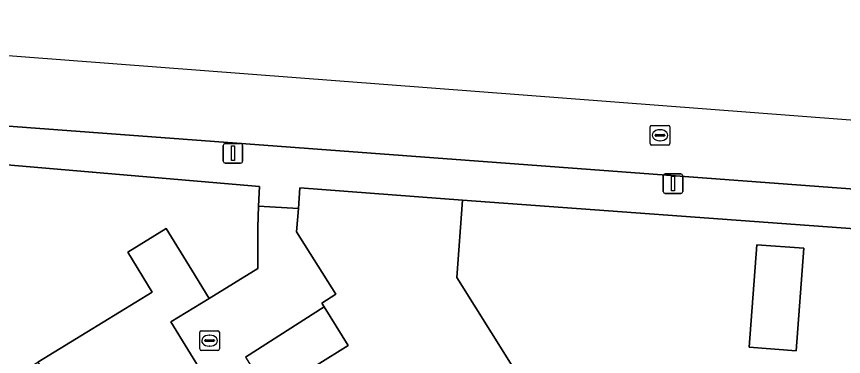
# Model space of a CAD drawing. Extents: x 158455 to 159797, y 387218 to 388672.
# Drawn here: x 158836.22 to 158878.42, y 388058.57 to 388075.95 of the extents above; entities that cross this region are included whole.
import ezdxf

# ---------------------------------------------------------------- set-up
doc = ezdxf.new("R2010")
doc.units = 0
for name, color, linetype in [('IMGEO_Erf', 7, 'Continuous'), ('IMGEO_Fietspad_gesloten', 7, 'Continuous'), ('IMGEO_Kolk', 7, 'Continuous'), ('IMGEO_Lichtmast', 7, 'Continuous'), ('IMGEO_Pand', 7, 'Continuous'), ('IMGEO_Rijbaan_lokaal_open', 7, 'Continuous'), ('IMGEO_Rioolput', 7, 'Continuous'), ('IMGEO_Voetpad_open', 7, 'Continuous')]:
    doc.layers.add(name, color=color, linetype=linetype)

msp = doc.modelspace()

# ---------------------------------------------------------------- linework, layer by layer
at = {"layer": 'IMGEO_Erf'}
for points in [[(158832.532, 388055.351), (158837.303, 388058.28), (158843.148, 388061.868), (158841.893, 388063.912), (158843.849, 388065.123), (158845.164, 388062.983), (158846.046, 388061.546), (158848.53, 388063.071), (158848.53, 388065.19), (158848.571, 388066.255), (158848.611, 388067.269), (158831.531, 388068.73)], [(158941.791, 388068.535), (158936.153, 388065.891), (158931.434, 388064.116), (158928.765, 388063.418), (158924.075, 388062.823), (158919.147, 388062.587), (158914.099, 388062.781), (158879.005, 388065.098), (158858.983, 388066.573), (158858.685, 388062.613), (158861.337, 388058.374), (158862.296, 388056.841), (158862.581, 388056.386), (158865.377, 388058.136), (158868.786, 388052.69), (158865.989, 388050.94), (158865.883, 388051.109), (158863.738, 388049.784), (158867.278, 388044.126), (158870.82, 388038.464), (158873.336, 388040.038), (158875.068, 388037.27), (158874.564, 388036.954), (158897.608, 388000)]]:
    msp.add_lwpolyline(points, dxfattribs=at)
for points in [[(158876.001, 388058.869), (158873.612, 388059.048), (158874.005, 388064.287), (158876.394, 388064.107)], [(158869.539, 388033.811), (158867.904, 388036.426), (158863.709, 388033.801), (158860.066, 388039.624), (158856.445, 388045.412), (158858.668, 388046.804), (158855.167, 388052.399), (158851.566, 388058.155), (158853.144, 388059.141), (158851.913, 388061.112), (158847.899, 388058.545), (158852.713, 388050.836), (158851.743, 388050.227), (158855.13, 388044.608), (158853.18, 388043.32), (158860.423, 388031.662), (158862.452, 388032.92), (158864.24, 388030.46)]]:
    msp.add_lwpolyline(points, close=True, dxfattribs=at)
at = {"layer": 'IMGEO_Fietspad_gesloten'}
for points in [[(158912.617, 388068.11), (158897.053, 388069.263), (158827.073, 388074.615), (158812.157, 388075.952), (158812.157, 388075.952), (158812.036, 388074.165)], [(158833.518, 388070.519), (158912.339, 388064.642), (158912.617, 388068.11)]]:
    msp.add_lwpolyline(points, dxfattribs=at)
at = {"layer": 'IMGEO_Kolk'}
for p, q in [((158845.645, 388059.884), (158846.497, 388059.884)), ((158845.57, 388058.958), (158845.57, 388059.81)), ((158846.058, 388059.664), (158846.083, 388059.664)), ((158846.571, 388059.81), (158846.571, 388058.958)), ((158845.829, 388059.378), (158845.829, 388059.39)), ((158846.267, 388059.341), (158845.869, 388059.341)), ((158845.872, 388059.427), (158846.27, 388059.427)), ((158846.081, 388059.104), (158846.056, 388059.104)), ((158846.313, 388059.39), (158846.313, 388059.378)), ((158846.497, 388058.884), (158845.645, 388058.884))]:
    msp.add_line(p, q, dxfattribs=at)
for points in [[(158845.645, 388059.884), (158846.497, 388059.884)], [(158845.57, 388058.958), (158845.57, 388059.81)], [(158846.571, 388059.81), (158846.571, 388058.958)], [(158846.497, 388058.884), (158845.645, 388058.884)]]:
    msp.add_lwpolyline(points, dxfattribs=at)
for centre, radius, start, end in [((158845.647, 388059.808), 0.0765, 91.552, 178.448), ((158845.647, 388059.808), 0.0765, 91.552, 178.448), ((158846.495, 388059.808), 0.0765, 1.552, 88.448), ((158846.495, 388059.808), 0.0765, 1.552, 88.448), ((158845.869, 388059.387), 0.0403, 85.8775, 175.7526), ((158845.866, 388059.377), 0.0366, 178.938, 274.7102), ((158846.27, 388059.384), 0.043, 264.8664, 352.4533), ((158846.274, 388059.389), 0.0386, 1.7309, 96.639), ((158845.647, 388058.96), 0.0765, 181.552, 268.448), ((158845.647, 388058.96), 0.0765, 181.552, 268.448), ((158846.495, 388058.96), 0.0765, 271.552, 358.448), ((158846.495, 388058.96), 0.0765, 271.552, 358.448)]:
    msp.add_arc(centre, radius, start, end, dxfattribs=at)
for centre, major_axis, ratio, start_param, end_param in [((158846.057, 388059.384), (-0.387, 0.002), 0.722429, 4.712389, 7.853982), ((158846.082, 388059.384), (-0.39, 0.002), 0.717154, 1.570796, 4.712389)]:
    msp.add_ellipse(centre, major_axis=major_axis, ratio=ratio, start_param=start_param, end_param=end_param, dxfattribs=at)
at = {"layer": 'IMGEO_Lichtmast'}
for p, q in [((158846.765, 388068.56), (158846.765, 388069.36)), ((158846.765, 388069.36), (158846.765, 388068.56)), ((158846.865, 388069.46), (158847.655, 388069.46)), ((158847.655, 388069.46), (158846.865, 388069.46)), ((158847.755, 388069.36), (158847.755, 388068.56)), ((158847.755, 388068.56), (158847.755, 388069.36)), ((158847.655, 388068.46), (158846.865, 388068.46)), ((158846.865, 388068.46), (158847.655, 388068.46)), ((158869.327, 388067.909), (158870.117, 388067.909)), ((158870.117, 388067.909), (158869.327, 388067.909)), ((158869.227, 388067.009), (158869.227, 388067.809)), ((158869.227, 388067.809), (158869.227, 388067.009)), ((158870.217, 388067.809), (158870.217, 388067.009)), ((158870.217, 388067.009), (158870.217, 388067.809)), ((158870.117, 388066.909), (158869.327, 388066.909)), ((158869.327, 388066.909), (158870.117, 388066.909))]:
    msp.add_line(p, q, dxfattribs=at)
for points in [[(158847.185, 388069.335), (158847.335, 388069.335), (158847.335, 388068.585), (158847.185, 388068.585), (158847.185, 388069.335)], [(158869.647, 388067.784), (158869.797, 388067.784), (158869.797, 388067.034), (158869.647, 388067.034), (158869.647, 388067.784)]]:
    msp.add_lwpolyline(points, dxfattribs=at)
for centre, start, end in [((158846.865, 388069.36), 90, 180), ((158846.865, 388069.36), 90, 180), ((158847.655, 388069.36), 0, 90), ((158847.655, 388069.36), 360, 90), ((158846.865, 388068.56), 180, 270), ((158846.865, 388068.56), 180, 270), ((158847.655, 388068.56), 270, 0), ((158847.655, 388068.56), 270, 0), ((158869.327, 388067.809), 90, 180), ((158869.327, 388067.809), 90, 180), ((158870.117, 388067.809), 0, 90), ((158870.117, 388067.809), 360, 90), ((158869.327, 388067.009), 180, 270), ((158869.327, 388067.009), 180, 270), ((158870.117, 388067.009), 270, 0), ((158870.117, 388067.009), 270, 0)]:
    msp.add_arc(centre, 0.1, start, end, dxfattribs=at)
at = {"layer": 'IMGEO_Pand'}
for points in [[(158855.167, 388052.399), (158862.296, 388056.841), (158861.337, 388058.374), (158858.685, 388062.613), (158858.983, 388066.573), (158850.683, 388067.197), (158850.604, 388066.143), (158850.514, 388064.952), (158852.513, 388061.756), (158851.792, 388061.305), (158851.913, 388061.112), (158853.144, 388059.141), (158851.566, 388058.155)], [(158837.303, 388058.28), (158841.785, 388051.148), (158847.555, 388054.691), (158844.085, 388060.342), (158846.046, 388061.546), (158845.164, 388062.983), (158843.849, 388065.123), (158841.893, 388063.912), (158843.148, 388061.868)], [(158876.001, 388058.869), (158876.394, 388064.107), (158874.005, 388064.287), (158873.612, 388059.048)]]:
    msp.add_lwpolyline(points, close=True, dxfattribs=at)
at = {"layer": 'IMGEO_Rijbaan_lokaal_open'}
msp.add_lwpolyline([(158847.899, 388058.545), (158851.913, 388061.112), (158851.792, 388061.305), (158852.513, 388061.756), (158850.514, 388064.952), (158850.604, 388066.143), (158848.571, 388066.255), (158848.53, 388065.19), (158848.53, 388063.071), (158846.046, 388061.546), (158844.085, 388060.342), (158847.555, 388054.691)], dxfattribs=at)
at = {"layer": 'IMGEO_Rioolput'}
for p, q in [((158868.556, 388069.456), (158868.556, 388070.308)), ((158868.631, 388070.382), (158869.483, 388070.382)), ((158869.044, 388070.162), (158869.069, 388070.162)), ((158869.557, 388070.308), (158869.557, 388069.456)), ((158868.815, 388069.876), (158868.815, 388069.888)), ((158869.253, 388069.839), (158868.855, 388069.839)), ((158868.858, 388069.925), (158869.256, 388069.925)), ((158869.067, 388069.602), (158869.042, 388069.602)), ((158869.299, 388069.888), (158869.299, 388069.876)), ((158869.483, 388069.382), (158868.631, 388069.382))]:
    msp.add_line(p, q, dxfattribs=at)
for points in [[(158868.556, 388069.456), (158868.556, 388070.308)], [(158868.631, 388070.382), (158869.483, 388070.382)], [(158869.557, 388070.308), (158869.557, 388069.456)], [(158869.483, 388069.382), (158868.631, 388069.382)]]:
    msp.add_lwpolyline(points, dxfattribs=at)
for centre, radius, start, end in [((158868.633, 388070.306), 0.0765, 91.552, 178.448), ((158868.633, 388070.306), 0.0765, 91.552, 178.448), ((158869.481, 388070.306), 0.0765, 1.552, 88.448), ((158869.481, 388070.306), 0.0765, 1.552, 88.448), ((158868.855, 388069.885), 0.0403, 85.8775, 175.7526), ((158868.852, 388069.875), 0.0366, 178.938, 274.7102), ((158869.256, 388069.882), 0.043, 264.8664, 352.4533), ((158869.26, 388069.887), 0.0386, 1.7309, 96.639), ((158868.633, 388069.458), 0.0765, 181.552, 268.448), ((158868.633, 388069.458), 0.0765, 181.552, 268.448), ((158869.481, 388069.458), 0.0765, 271.552, 358.448), ((158869.481, 388069.458), 0.0765, 271.552, 358.448)]:
    msp.add_arc(centre, radius, start, end, dxfattribs=at)
for centre, major_axis, ratio, start_param, end_param in [((158869.043, 388069.882), (-0.387, 0.002), 0.722429, 4.712389, 7.853982), ((158869.068, 388069.882), (-0.39, 0.002), 0.717154, 1.570796, 4.712389)]:
    msp.add_ellipse(centre, major_axis=major_axis, ratio=ratio, start_param=start_param, end_param=end_param, dxfattribs=at)
at = {"layer": 'IMGEO_Voetpad_open'}
for points in [[(158912.339, 388064.642), (158833.518, 388070.519)], [(158806.347, 388068.767), (158796.818, 388062.746), (158777.07, 388050.354), (158778.006, 388048.991), (158779.271, 388049.715), (158784.375, 388052.848), (158789.479, 388055.981), (158791.616, 388057.456), (158796.35, 388060.362), (158801.053, 388063.249), (158802.29, 388061.234), (158804.69, 388062.85), (158809.002, 388065.497), (158813.336, 388068.158), (158814.665, 388065.992), (158818.939, 388068.489), (158823.126, 388068.776), (158831.531, 388068.73), (158848.611, 388067.269), (158848.571, 388066.255), (158850.604, 388066.143), (158850.683, 388067.197), (158858.983, 388066.573), (158879.005, 388065.098)]]:
    msp.add_lwpolyline(points, dxfattribs=at)

doc.saveas('drawing.dxf')
